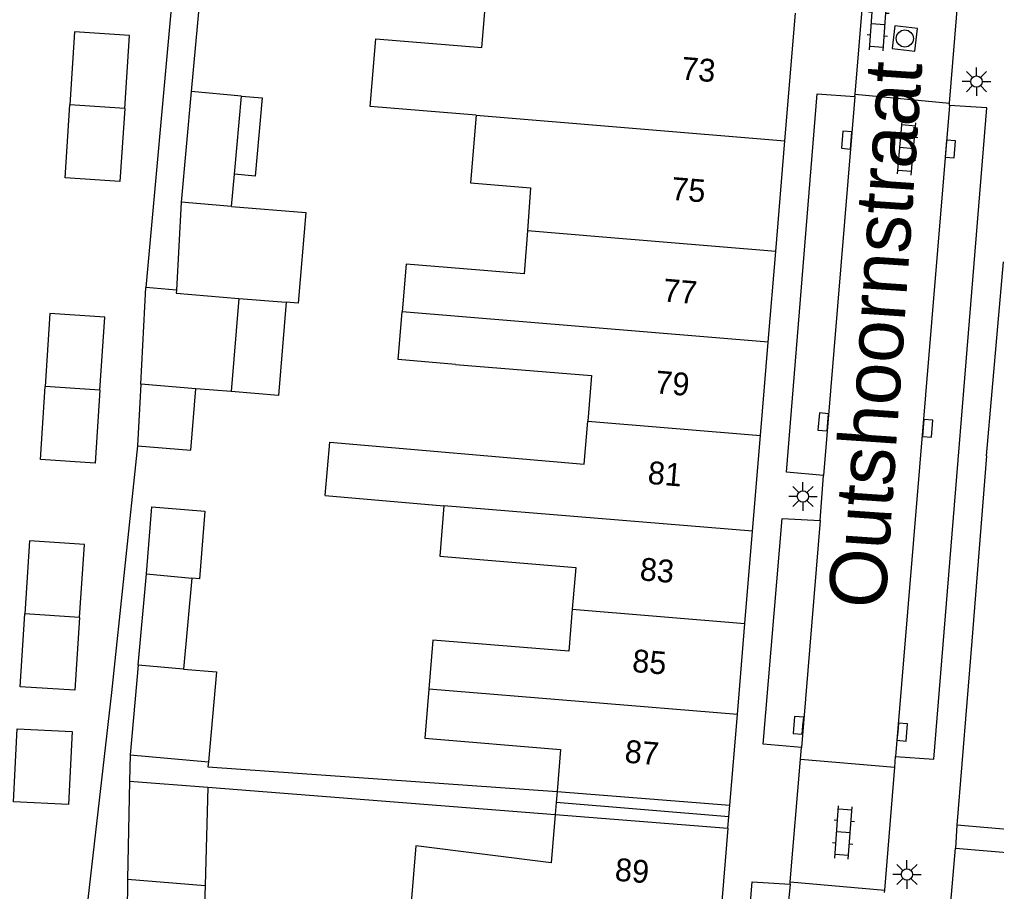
# Model space of a CAD drawing. Extents: x 131000 to 133014, y 396499 to 399001.
# Drawn here: x 132887.79 to 132930.63, y 397172.98 to 397211.2 of the extents above; entities that cross this region are included whole.
import ezdxf

# ---------------------------------------------------------------- set-up
doc = ezdxf.new("R2010")
doc.units = 0
for name, color, linetype in [('gg-afsc-erfafscheiding', 7, 'Continuous'), ('gg-afsc-muur', 7, 'Continuous'), ('gg-anno-huisnummerreeks BGT', 7, 'Continuous'), ('gg-anno-openbare ruimte label', 7, 'Continuous'), ('gg-bbg-bijgebouw', 7, 'Continuous'), ('gg-bbg-gedigitaliseerde bebouwing', 7, 'Continuous'), ('gg-bbg-gedigitaliseerde bebouwing onder overbouw', 7, 'Continuous'), ('gg-bbg-gedigitaliseerde bijgebouw', 7, 'Continuous'), ('gg-bbg-gedigitaliseerde overbouw', 7, 'Continuous'), ('gg-bbg-hoofdgebouw', 7, 'Continuous'), ('gg-bbg-luifel en loopbrug', 7, 'Continuous'), ('gg-bbg-pand overbouw', 7, 'Continuous'), ('gg-bbg-tussenscheiding', 7, 'Continuous'), ('gg-bbg-tussenscheiding niveau 01', 7, 'Continuous'), ('gg-knt-verharding', 7, 'Continuous'), ('gg-knt-verharding nz', 7, 'Continuous'), ('gt-grn-weggrens', 7, 'Continuous'), ('gt-symb-klinker verharding', 7, 'Continuous'), ('gt-symb-kolk', 7, 'Continuous'), ('gt-symb-lichtmast', 7, 'Continuous'), ('gt-symb-rioolschacht', 7, 'Continuous')]:
    doc.layers.add(name, color=color, linetype=linetype)

# ---------------------------------------------------------------- blocks, each defined once
blk = doc.blocks.new('gt0-KL1')
at = {"layer": 'gt-symb-klinker verharding'}
for p, q in [((-0.5, 0.3), (-0.5, 0.45)), ((0.5, 0.3), (0.5, 0.45)), ((-1.15, 0.3), (1.15, 0.3)), ((-1, -0.3), (-1, 0.3)), ((0, -0.3), (0, 0.3)), ((1, -0.3), (1, 0.3)), ((-1.15, -0.3), (1.15, -0.3)), ((-0.5, -0.45), (-0.5, -0.3)), ((0.5, -0.45), (0.5, -0.3))]:
    blk.add_line(p, q, dxfattribs=at)
blk = doc.blocks.new('gt0-RS')
at = {"layer": 'gt-symb-rioolschacht'}
blk.add_lwpolyline([(-0.5, -0.5), (0.5, -0.5), (0.5, 0.5), (-0.5, 0.5)], close=True, dxfattribs=at)
blk.add_circle((0, 0), 0.375, dxfattribs=at)
blk = doc.blocks.new('gt0-KOLK')
at = {"layer": 'gt-symb-kolk'}
blk.add_lwpolyline([(0, 0), (0.375, 0), (0.375, 0.4), (-0.375, 0.4), (-0.375, 0), (0, 0)], dxfattribs=at)
blk = doc.blocks.new('gt0-LMAST')
at = {"layer": 'gt-symb-lichtmast'}
for p, q in [((-0.182, 0.173), (-0.447, 0.438)), ((-0.005, 0.246), (-0.005, 0.621)), ((0.172, 0.173), (0.437, 0.438)), ((-0.255, -0.004), (-0.63, -0.004)), ((-0.182, -0.181), (-0.447, -0.446)), ((-0.005, -0.254), (-0.005, -0.629)), ((0.437, -0.446), (0.172, -0.181)), ((0.245, -0.004), (0.62, -0.004))]:
    blk.add_line(p, q, dxfattribs=at)
blk.add_circle((-0.005, -0.004), 0.25, dxfattribs=at)

msp = doc.modelspace()

# ---------------------------------------------------------------- linework, layer by layer
at = {"layer": 'gg-afsc-erfafscheiding'}
for p, q in [((132895.823, 397213.629), (132895.319, 397208.045)), ((132896.043, 397177.55), (132911.286, 397176.364)), ((132933.891, 397175.47), (132928.894, 397175.892)), ((132928.83, 397174.877), (132933.812, 397174.462))]:
    msp.add_line(p, q, dxfattribs=at)
msp.add_lwpolyline([(132896.072, 397178.667), (132896.053, 397178.453), (132911.369, 397177.371)], dxfattribs=at)
at = {"layer": 'gg-afsc-muur'}
for p, q in [((132895.827, 397226.857), (132893.331, 397199.455)), ((132930.201, 397192.083), (132930.935, 397200.575)), ((132929.559, 397183.953), (132928.894, 397175.892)), ((132928.17, 397166.82), (132928.83, 397174.877))]:
    msp.add_line(p, q, dxfattribs=at)
msp.add_lwpolyline([(132892.97, 397192.511), (132891.826, 397181.702), (132890.528, 397170.351), (132892.007, 397165.85)], dxfattribs=at)
at = {"layer": 'gg-bbg-bijgebouw'}
for p, q in [((132893.111, 397195.217), (132893.331, 397199.455)), ((132892.988, 397182.909), (132892.642, 397178.973)), ((132892.642, 397178.973), (132896.072, 397178.667)), ((132892.607, 397177.817), (132892.531, 397173.524)), ((132892.531, 397173.524), (132892.465, 397169.727))]:
    msp.add_line(p, q, dxfattribs=at)
at = {"layer": 'gg-bbg-gedigitaliseerde bebouwing'}
for p, q in [((132910.201, 397203.817), (132910.061, 397201.935)), ((132910.061, 397201.935), (132909.92, 397200.052)), ((132909.92, 397200.052), (132907.26, 397200.272)), ((132901.193, 397190.334), (132906.402, 397189.889))]:
    msp.add_line(p, q, dxfattribs=at)
for points in [[(132907.815, 397207.003), (132903.167, 397207.388), (132903.413, 397210.355), (132908.06, 397209.971), (132908.277, 397212.598)], [(132907.815, 397207.003), (132907.569, 397204.035), (132910.201, 397203.817)], [(132907.26, 397200.272), (132904.746, 397200.48), (132904.572, 397198.386)], [(132906.914, 397196.085), (132904.399, 397196.293), (132904.572, 397198.386)], [(132906.914, 397196.085), (132912.874, 397195.592), (132912.709, 397193.597)], [(132901.193, 397190.334), (132901.393, 397192.672), (132912.548, 397191.718), (132912.709, 397193.597)], [(132906.402, 397189.889), (132906.22, 397187.683), (132912.181, 397187.19), (132912.029, 397185.351)], [(132912.029, 397185.351), (132911.877, 397183.512), (132905.918, 397184.005), (132905.74, 397181.852)], [(132905.74, 397181.852), (132905.562, 397179.698), (132911.521, 397179.206), (132911.369, 397177.371)], [(132911.286, 397176.364), (132911.112, 397174.246), (132905.173, 397174.989), (132904.967, 397172.498)]]:
    msp.add_lwpolyline(points, dxfattribs=at)
at = {"layer": 'gg-bbg-gedigitaliseerde bebouwing onder overbouw'}
for p, q in [((132911.369, 397177.371), (132918.941, 397176.763)), ((132911.286, 397176.364), (132918.86, 397175.755))]:
    msp.add_line(p, q, dxfattribs=at)
at = {"layer": 'gg-bbg-gedigitaliseerde bijgebouw'}
for p, q in [((132895.319, 397208.045), (132894.881, 397203.191)), ((132897.528, 397207.846), (132895.319, 397208.045)), ((132897.219, 397204.416), (132897.528, 397207.846)), ((132897.092, 397203.008), (132897.219, 397204.416)), ((132894.881, 397203.191), (132894.672, 397199.335)), ((132894.672, 397199.335), (132893.331, 397199.455)), ((132897.407, 397198.978), (132897.069, 397194.89)), ((132897.407, 397198.978), (132899.488, 397198.806)), ((132893.111, 397195.217), (132892.97, 397192.511)), ((132897.069, 397194.89), (132895.521, 397195.018)), ((132892.988, 397182.909), (132893.352, 397186.899)), ((132895.344, 397186.716), (132894.981, 397182.733)), ((132887.693, 397180.113), (132890.098, 397179.99)), ((132892.607, 397177.817), (132896.043, 397177.55)), ((132896.043, 397177.55), (132895.924, 397173.244)), ((132895.924, 397173.244), (132895.82, 397169.45))]:
    msp.add_line(p, q, dxfattribs=at)
for points in [[(132892.401, 397207.299), (132892.612, 397210.498), (132890.206, 397210.654), (132889.998, 397207.454)], [(132892.401, 397207.299), (132892.192, 397204.102), (132889.79, 397204.255), (132889.998, 397207.454)], [(132897.092, 397203.008), (132900.342, 397202.739), (132900.014, 397198.763), (132899.488, 397198.806)], [(132891.316, 397194.954), (132891.527, 397198.153), (132889.121, 397198.309), (132888.913, 397195.109)], [(132891.316, 397194.954), (132891.107, 397191.757), (132888.705, 397191.91), (132888.913, 397195.109)], [(132892.97, 397192.511), (132895.298, 397192.319), (132895.521, 397195.018)], [(132893.352, 397186.899), (132893.596, 397189.848), (132895.922, 397189.655), (132895.676, 397186.689), (132895.344, 397186.716)], [(132890.426, 397184.998), (132890.637, 397188.197), (132888.231, 397188.353), (132888.023, 397185.153)], [(132890.426, 397184.998), (132890.217, 397181.801), (132887.815, 397181.954), (132888.023, 397185.153)], [(132894.981, 397182.733), (132896.425, 397182.605), (132896.072, 397178.667)], [(132890.098, 397179.99), (132889.931, 397176.79), (132887.527, 397176.911), (132887.693, 397180.113)]]:
    msp.add_lwpolyline(points, dxfattribs=at)
at = {"layer": 'gg-bbg-gedigitaliseerde overbouw'}
for p, q in [((132911.369, 397177.371), (132911.329, 397176.885)), ((132911.329, 397176.885), (132911.286, 397176.364))]:
    msp.add_line(p, q, dxfattribs=at)
at = {"layer": 'gg-bbg-hoofdgebouw'}
for p, q in [((132921.354, 397205.883), (132921.817, 397211.477)), ((132920.952, 397201.034), (132921.354, 397205.883)), ((132920.622, 397197.059), (132920.952, 397201.034)), ((132920.284, 397192.971), (132920.622, 397197.059)), ((132919.936, 397188.769), (132920.284, 397192.971)), ((132919.601, 397184.725), (132919.936, 397188.769)), ((132919.27, 397180.733), (132919.601, 397184.725)), ((132918.941, 397176.763), (132919.27, 397180.733)), ((132918.86, 397175.755), (132918.491, 397171.382))]:
    msp.add_line(p, q, dxfattribs=at)
at = {"layer": 'gg-bbg-luifel en loopbrug'}
for points in [[(132897.528, 397207.846), (132898.426, 397207.765), (132898.117, 397204.341), (132897.219, 397204.416)], [(132899.488, 397198.806), (132899.15, 397194.718), (132897.069, 397194.89)]]:
    msp.add_lwpolyline(points, dxfattribs=at)
at = {"layer": 'gg-bbg-pand overbouw'}
for p, q in [((132918.9, 397176.259), (132918.941, 397176.763)), ((132918.86, 397175.755), (132918.9, 397176.259))]:
    msp.add_line(p, q, dxfattribs=at)
at = {"layer": 'gg-bbg-tussenscheiding'}
for p, q in [((132892.401, 397207.299), (132889.998, 397207.454)), ((132907.815, 397207.003), (132921.354, 397205.883)), ((132897.092, 397203.008), (132894.881, 397203.191)), ((132913.374, 397201.661), (132910.061, 397201.935)), ((132920.952, 397201.034), (132913.374, 397201.661)), ((132920.622, 397197.059), (132904.572, 397198.386)), ((132891.316, 397194.954), (132888.913, 397195.109)), ((132895.521, 397195.018), (132893.111, 397195.217)), ((132912.709, 397193.597), (132920.284, 397192.971)), ((132919.936, 397188.769), (132906.402, 397189.889)), ((132893.352, 397186.899), (132895.344, 397186.716)), ((132890.426, 397184.998), (132888.023, 397185.153)), ((132912.029, 397185.351), (132919.601, 397184.725)), ((132894.981, 397182.733), (132892.988, 397182.909)), ((132919.27, 397180.733), (132905.74, 397181.852)), ((132892.531, 397173.524), (132895.924, 397173.244))]:
    msp.add_line(p, q, dxfattribs=at)
msp.add_lwpolyline([(132894.672, 397199.335), (132894.665, 397199.205), (132897.407, 397198.978)], dxfattribs=at)
at = {"layer": 'gg-bbg-tussenscheiding niveau 01'}
msp.add_line((132918.9, 397176.259), (132911.329, 397176.885), dxfattribs=at)
at = {"layer": 'gg-knt-verharding'}
for p, q in [((132924.442, 397207.928), (132924.872, 397213.271)), ((132928.577, 397207.539), (132929.023, 397212.938)), ((132924.423, 397207.826), (132924.442, 397207.928)), ((132924.442, 397207.928), (132928.577, 397207.539)), ((132928.57, 397207.43), (132928.577, 397207.539)), ((132930.201, 397192.083), (132929.559, 397183.953)), ((132922.896, 397189.245), (132923.054, 397191.219)), ((132922.042, 397178.788), (132922.078, 397179.295)), ((132921.588, 397173.413), (132922.042, 397178.788)), ((132922.042, 397178.788), (132926.182, 397178.437)), ((132926.182, 397178.437), (132926.208, 397178.896)), ((132925.737, 397173.036), (132926.182, 397178.437)), ((132921.581, 397173.297), (132921.588, 397173.413)), ((132921.588, 397173.413), (132925.737, 397173.036)), ((132925.73, 397172.934), (132925.737, 397173.036))]:
    msp.add_line(p, q, dxfattribs=at)
for points in [[(132923.054, 397191.219), (132921.428, 397191.356), (132922.767, 397207.939), (132924.423, 397207.826)], [(132926.208, 397178.896), (132927.887, 397178.786), (132930.216, 397207.329), (132928.57, 397207.43)], [(132922.078, 397179.295), (132920.404, 397179.436), (132921.235, 397189.335), (132922.896, 397189.245)], [(132919.795, 397151.692), (132918.164, 397151.849), (132919.916, 397173.412), (132921.581, 397173.297)]]:
    msp.add_lwpolyline(points, dxfattribs=at)
at = {"layer": 'gg-knt-verharding nz'}
for p, q in [((132924.423, 397207.826), (132923.054, 397191.219)), ((132928.57, 397207.43), (132926.208, 397178.896)), ((132922.896, 397189.245), (132922.078, 397179.295))]:
    msp.add_line(p, q, dxfattribs=at)
msp.add_lwpolyline([(132921.581, 397173.297), (132921.338, 397170.758), (132919.795, 397151.692)], dxfattribs=at)
at = {"layer": 'gt-grn-weggrens'}
for p, q in [((132892.642, 397178.973), (132892.607, 397177.817)), ((132928.894, 397175.892), (132928.83, 397174.877))]:
    msp.add_line(p, q, dxfattribs=at)

# ---------------------------------------------------------------- block references
at = {"layer": 'gt-symb-klinker verharding'}
for p, rotation in [((132925.443, 397210.991), 86.10210376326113), ((132926.698, 397205.556), 84.77963836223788), ((132923.925, 397175.574), 85.64084837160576)]:
    msp.add_blockref('gt0-KL1', p, dxfattribs=dict(at, rotation=rotation))
at = {"layer": 'gt-symb-kolk'}
for p, rotation in [((132924.261, 397205.898), 85.17923392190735), ((132928.412, 397205.538), -94.75888567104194), ((132923.235, 397193.548), 85.24111433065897), ((132927.417, 397193.302), -94.64472160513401), ((132922.149, 397180.247), 85.24111433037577), ((132926.302, 397179.984), -94.75888566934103)]:
    msp.add_blockref('gt0-KOLK', p, dxfattribs=dict(at, rotation=rotation))
at = {"layer": 'gt-symb-lichtmast'}
for p in [(132929.763, 397208.482), (132922.152, 397190.302), (132926.712, 397173.735)]:
    msp.add_blockref('gt0-LMAST', p, dxfattribs=at)
at = {"layer": 'gt-symb-rioolschacht', "rotation": 83.62817759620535}
msp.add_blockref('gt0-RS', (132926.616, 397210.366), dxfattribs=at)

# ---------------------------------------------------------------- texts
at = {"layer": 'gg-anno-huisnummerreeks BGT'}
for s, rotation, p in [('73', 355.3, (132916.784, 397208.571)), ('75', 355.2, (132916.347, 397203.302)), ('77', 355.2, (132915.978, 397198.85)), ('79', 355.3, (132915.644, 397194.82)), ('81', 355.2, (132915.316, 397190.855)), ('83', 355.2, (132914.966, 397186.626)), ('85', 355.2, (132914.633, 397182.609)), ('87', 355.2, (132914.304, 397178.638)), ('89', 355.2, (132913.873, 397173.461))]:
    msp.add_text(s, height=1, rotation=rotation, dxfattribs=at).set_placement(p)
at = {"layer": 'gg-anno-openbare ruimte label'}
msp.add_text('Outshoornstraat', height=2.5, rotation=86.1, dxfattribs=at).set_placement((132925.747, 397185.339))

doc.saveas('drawing.dxf')
